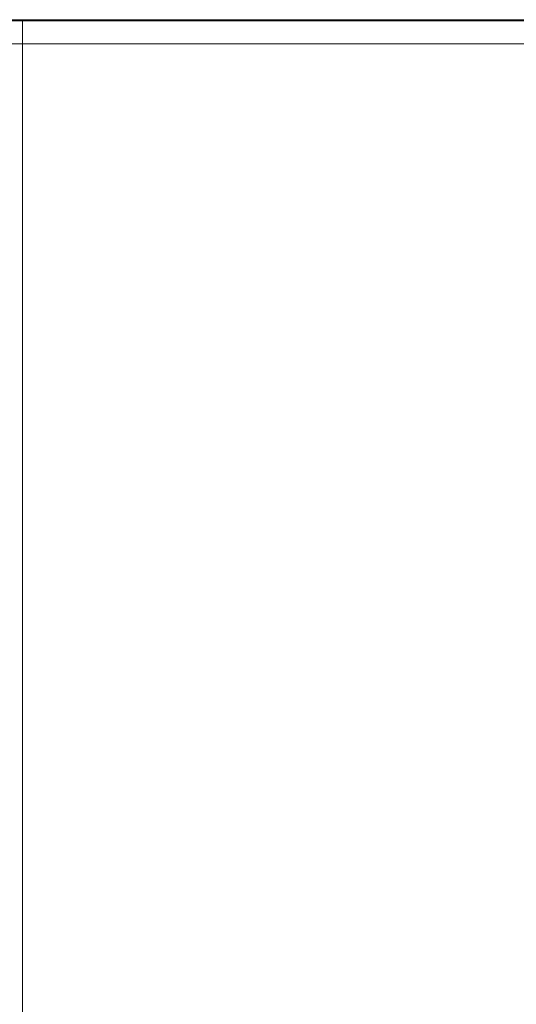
# Model space of a CAD drawing. Header units: millimetres. Extents: x 2 to 902, y -447 to 199.
# Tile 828 of 1056: x 29.77 to 30.9, y 177.68 to 179.93. Entities that reach past the tile are written whole.
import ezdxf

# ---------------------------------------------------------------- set-up
doc = ezdxf.new("R2010")
doc.units = ezdxf.units.MM
doc.header["$MEASUREMENT"] = 0
doc.layers.add('IFC-Laje-Contorno', color=134, linetype='Continuous', lineweight=5)
doc.layers.add('IFC-Parede-Contorno', color=42, linetype='Continuous', lineweight=5)

msp = doc.modelspace()

# ---------------------------------------------------------------- linework, layer by layer
at = {"layer": 'IFC-Laje-Contorno', "color": 7, "lineweight": 5}
for p, q in [((29.5071, 179.9277), (32.7871, 179.9277)), ((29.7771, 174.4314), (29.7771, 179.9277)), ((29.7771, 179.9277), (32.7871, 179.9277))]:
    msp.add_line(p, q, dxfattribs=at)
at = {"layer": 'IFC-Parede-Contorno', "color": 7, "lineweight": 5}
for p, q in [((29.5071, 179.9252), (30.684, 179.9252)), ((30.684, 179.9252), (41.8187, 179.9252)), ((29.5071, 179.8725), (30.684, 179.8725)), ((30.684, 179.8725), (41.8187, 179.8725))]:
    msp.add_line(p, q, dxfattribs=at)

doc.saveas('drawing.dxf')
